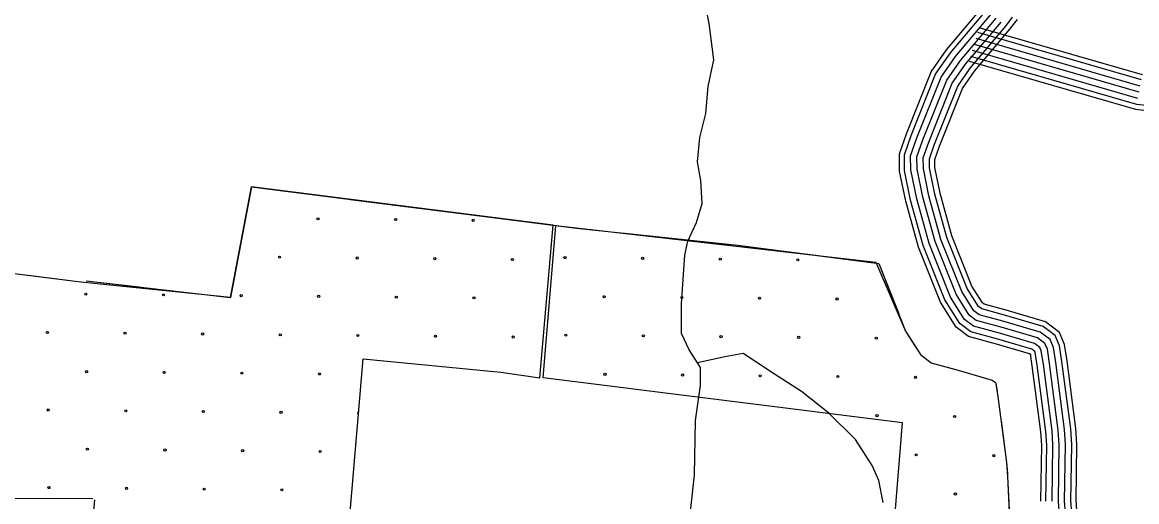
# Model space of a CAD drawing. Extents: x 1788175 to 1969470, y 584502 to 738744.
# Drawn here: x 1845842 to 1851363, y 697950 to 700327 of the extents above; entities that cross this region are included whole.
import ezdxf

# ---------------------------------------------------------------- set-up
doc = ezdxf.new("R2010")
doc.units = 0
for name, color, linetype in [('DESIGN - EROSION CONTROL - Devices', 7, 'Continuous'), ('DESIGN - SCRATCH - User 1', 7, 'Continuous'), ('DESIGN - TRANSPORTATION - Text', 7, 'Continuous'), ('SURVEY - CONTOURS - Index with Text', 7, 'Continuous'), ('SURVEY - DRAINAGE - Bridge Hydraulic Data - Points - Locators', 7, 'Continuous'), ('SURVEY - TRANSPORTATION - Roads', 7, 'Continuous'), ('SURVEY - VEGETATION - Features with Text', 7, 'Continuous')]:
    doc.layers.add(name, color=color, linetype=linetype)

msp = doc.modelspace()

# ---------------------------------------------------------------- linework, layer by layer
at = {"layer": 'DESIGN - EROSION CONTROL - Devices'}
for centre in [(1847306.6, 699352.8), (1847691.2, 699349.1), (1848075.7, 699345.4), (1847116.2, 699162.4), (1847500.8, 699158.7), (1847885.3, 699155), (1848269.9, 699151.2), (1848530.5, 699160.5), (1848915.1, 699156.8), (1849299.7, 699153.1), (1849684.2, 699149.3), (1846156.7, 698979.5), (1846541.2, 698975.8), (1846925.8, 698972), (1847310.4, 698968.3), (1847694.9, 698964.6), (1848079.5, 698960.8), (1848724.7, 698966.4), (1849109.2, 698962.7), (1849493.8, 698958.9), (1849878.3, 698955.2), (1845966.3, 698789.1), (1846350.8, 698785.4), (1846735.4, 698781.6), (1847119.9, 698777.9), (1847504.5, 698774.2), (1847889.1, 698770.4), (1848273.6, 698766.7), (1848534.3, 698776), (1848918.8, 698772.3), (1849303.4, 698768.5), (1849687.9, 698764.8), (1850072.5, 698761.1), (1846160.4, 698594.9), (1846545, 698591.2), (1846929.5, 698587.5), (1847314.1, 698583.7), (1848728.4, 698581.8), (1849113, 698578.1), (1849497.5, 698574.4), (1849882.1, 698570.6), (1850266.6, 698566.9), (1845970, 698404.5), (1846354.6, 698400.8), (1846739.1, 698397.1), (1847123.7, 698393.3), (1850076.2, 698376.5), (1850460.8, 698372.8), (1846164.2, 698210.4), (1846548.7, 698206.7), (1846933.3, 698202.9), (1847317.8, 698199.2), (1850270.4, 698182.4), (1850654.9, 698178.6), (1845973.8, 698020), (1846358.3, 698016.2), (1846742.9, 698012.5), (1847127.4, 698008.8), (1850464.5, 697988.2)]:
    msp.add_circle(centre, 5.28, dxfattribs=at)
msp.add_arc((1847508.2, 698389.6), 5.28, 88.6423, 261.5676, dxfattribs=at)
at = {"layer": 'DESIGN - SCRATCH - User 1'}
msp.add_line((1848485.6, 699319.9), (1850069.8, 699137.1), dxfattribs=at)
for points in [[(1848471.7, 699321.9), (1846976.6, 699510.7), (1846873.7, 698963.3), (1846132.2, 699038.1), (1845061.4, 699172.6), (1845022.1, 698741.2), (1845018.8, 698629.2), (1844991.5, 698523.9), (1844964.3, 698403.5), (1844930.7, 698250), (1844900.3, 698146.5), (1844875.2, 698087.2), (1844810.7, 697929.2), (1844666.6, 697615.9), (1844712.7, 697280.9), (1844760.2, 696990.9), (1844701.8, 696692.1), (1844628.2, 696281.2), (1843691.6, 696397), (1842653.7, 696536.1), (1842567.8, 696080.9), (1842498.6, 695764.4)], [(1849010.7, 695580.7), (1849257.7, 697387.5), (1847599.5, 697574.4), (1847448.7, 697599.5), (1847465.8, 697897.6), (1847531, 698658.8), (1848212.9, 698592.7), (1848406, 698564.8), (1848471.7, 699321.9)], [(1848903.9, 694909.9), (1848883.3, 694781.7), (1849738.6, 694685.3), (1850084.4, 695902.7), (1850053.4, 695958.2), (1850035.1, 696057.6), (1850019.7, 696245.5), (1850036.1, 696439.1), (1850036.1, 696439.1), (1850126.9, 696954), (1850187, 697200.1), (1850235.9, 697368.1), (1850253.2, 697399.7), (1850235.2, 697496.1), (1850235.2, 697496.1), (1850182.8, 697674), (1850166.9, 697892.9), (1850201.9, 698341.4), (1848422, 698564.5), (1848485.6, 699319.9)], [(1850069.8, 699137.1), (1850217.8, 698796.4), (1850291.2, 698679.2), (1850345, 698639.2), (1850478.9, 698602.5), (1850647.1, 698553.2), (1850662.9, 698541.2), (1850665.6, 698534.7), (1850675.3, 698472.2), (1850718.1, 698143.7), (1850722.7, 698075.9), (1850737, 697774.5)]]:
    msp.add_lwpolyline(points, dxfattribs=at)
at = {"layer": 'DESIGN - TRANSPORTATION - Text'}
for points in [[(1849172.9, 697555.6), (1849154.6, 697743.6), (1849153, 697901.8), (1849171.7, 698081.8), (1849177.7, 698352.1), (1849202.3, 698526), (1849201.7, 698616.1), (1849145, 698703), (1849108.1, 698783.6), (1849108.4, 698931.8), (1849116.2, 699051.9), (1849124, 699171.9), (1849139, 699241.8), (1849182.4, 699335.3), (1849209.8, 699429.1), (1849203.6, 699543.3), (1849186.9, 699635.7), (1849198.7, 699755.7), (1849228.5, 699875.4), (1849240.5, 700009.4), (1849268.5, 700141.2), (1849245.2, 700321.8), (1849192.2, 700585.7)], [(1850106.7, 697945.3), (1850085.8, 698054.9), (1850052.9, 698129.5), (1849968.8, 698258.8), (1849836.7, 698388.8), (1849702.2, 698496.9), (1849563.4, 698585), (1849412.8, 698685.2), (1849322.5, 698668.5), (1849187.4, 698637.9)], [(1846200.2, 697959.4), (1846176.4, 697699.3)]]:
    msp.add_lwpolyline(points, dxfattribs=at)
at = {"layer": 'SURVEY - CONTOURS - Index with Text'}
for points in [[(1850888, 697953), (1850892.2, 698230.3), (1850887.7, 698296.2), (1850845.1, 698623.5), (1850835.9, 698682.5), (1850837.2, 698679.5), (1850831.1, 698684.1), (1850667.9, 698732), (1850529.3, 698769.9), (1850467.5, 698815.9), (1850390.2, 698939.4), (1850281.4, 699212.9), (1850218.6, 699439.6), (1850188.4, 699588.9), (1850187, 699674.4), (1850222, 699774.5), (1850344.8, 700082.2), (1850420.3, 700190.9), (1850599, 700402.3)], [(1850912.7, 697952.7), (1850917, 698230.9), (1850912.3, 698298.6), (1850869.6, 698627), (1850859.9, 698689.2), (1850857.5, 698695.1), (1850842.4, 698706.5), (1850674.6, 698755.7), (1850540.3, 698792.5), (1850486, 698832.9), (1850412.3, 698950.6), (1850304.9, 699220.8), (1850242.6, 699445.3), (1850213.1, 699591.6), (1850211.7, 699670.4), (1850245.1, 699765.9), (1850366.7, 700070.4), (1850439.9, 700175.8), (1850618.2, 700386.8)], [(1850943.7, 697952.2), (1850948, 698231.7), (1850943.2, 698301.7), (1850900.3, 698631.4), (1850890, 698697.6), (1850883, 698714.6), (1850856.6, 698734.7), (1850683.1, 698785.6), (1850554.1, 698820.8), (1850509.2, 698854.3), (1850440.1, 698964.7), (1850334.3, 699230.7), (1850272.8, 699452.5), (1850244, 699595), (1850242.8, 699665.4), (1850274.2, 699755), (1850394.2, 700055.6), (1850464.6, 700156.9), (1850642.3, 700367.3)], [(1850974.7, 697951.7), (1850979, 698232.6), (1850974.1, 698304.7), (1850931, 698635.8), (1850920, 698706), (1850908.4, 698734.2), (1850870.9, 698762.8), (1850691.5, 698815.4), (1850568, 698849.2), (1850532.3, 698875.7), (1850467.8, 698978.8), (1850363.7, 699240.6), (1850302.9, 699459.7), (1850275, 699598.3), (1850273.9, 699660.4), (1850303.2, 699744.1), (1850421.7, 700040.8), (1850489.2, 700138), (1850666.4, 700347.8)], [(1851036.7, 697950.8), (1851041, 698234.2), (1851035.8, 698310.8), (1850992.4, 698644.6), (1850980.2, 698722.8), (1850959.4, 698773.4), (1850899.3, 698819.1), (1850708.4, 698875), (1850595.6, 698905.9), (1850578.7, 698918.5), (1850523.4, 699006.9), (1850422.6, 699260.4), (1850363.3, 699474.2), (1850336.9, 699605), (1850336.1, 699650.4), (1850361.3, 699722.4), (1850476.7, 700011.3), (1850538.4, 700100.3), (1850714.7, 700308.8), (1850748.1, 700352.1)], [(1851062.4, 697950.4), (1851066.7, 698234.9), (1851061.4, 698313.4), (1851017.8, 698648.2), (1851005.1, 698729.8), (1850980.5, 698789.6), (1850911.1, 698842.4), (1850715.5, 698899.8), (1850607.1, 698929.4), (1850598, 698936.2), (1850546.4, 699018.6), (1850447, 699268.6), (1850388.3, 699480.2), (1850362.6, 699607.8), (1850361.9, 699646.3), (1850385.4, 699713.4), (1850499.4, 699999), (1850558.9, 700084.6), (1850734.7, 700292.7), (1850771.8, 700340.8)], [(1851005.7, 697951.2), (1851010, 698233.4), (1851004.9, 698307.8), (1850961.7, 698640.2), (1850950.1, 698714.4), (1850933.9, 698753.8), (1850885.1, 698790.9), (1850700, 698845.2), (1850581.8, 698877.5), (1850555.5, 698897.1), (1850495.6, 698992.8), (1850393.1, 699250.5), (1850333.1, 699467), (1850305.9, 699601.7), (1850305, 699655.4), (1850332.2, 699733.2), (1850449.2, 700026.1), (1850513.8, 700119.1), (1850690.5, 700328.3)], [(1850492.7, 694266), (1850551.8, 694488.7), (1850720.7, 695117.8), (1850867.6, 695633.3), (1850921.4, 695822.4), (1850938.1, 695898.9), (1850941.7, 695959.8), (1850923.6, 696047.6), (1850900.6, 696172.5), (1850894.7, 696244.4), (1850901.7, 696326.4), (1850980.8, 696774.7), (1851029.6, 696974.8), (1851046.4, 697032.7), (1851087, 697106.8), (1851111.2, 697177.4), (1851131, 697276.5), (1851120.8, 697526.2), (1851093.9, 697686.2), (1851064, 697768.3), (1851045.7, 697830.5), (1851036.6, 697956.2)], [(1850517.6, 694259.4), (1850576.7, 694482.1), (1850745.5, 695111), (1850892.3, 695626.3), (1850946.4, 695816.2), (1850963.6, 695895.3), (1850967.6, 695961.7), (1850948.9, 696052.5), (1850926.2, 696175.8), (1850920.5, 696244.4), (1850927.2, 696323.1), (1851006, 696769.4), (1851054.4, 696968.1), (1851070.3, 697022.8), (1851110.6, 697096.4), (1851136, 697170.7), (1851156.8, 697274.5), (1851146.4, 697528.9), (1851118.8, 697692.8), (1851088.5, 697776.4), (1851071.2, 697835.1), (1851062.2, 697958.1)], [(1850432.8, 694282), (1850491.9, 694504.7), (1850661, 695134.4), (1850808, 695650.3), (1850861.2, 695837.6), (1850876.5, 695907.4), (1850879.3, 695955.4), (1850862.8, 696035.7), (1850839.1, 696164.3), (1850832.5, 696244.5), (1850840.1, 696334.4), (1850920.1, 696787.5), (1850969.6, 696990.8), (1850988.8, 697056.5), (1851030.1, 697131.9), (1851051.2, 697193.6), (1851068.7, 697281.4), (1851059, 697519.8), (1851033.7, 697670.4), (1851005.1, 697749), (1850984.4, 697819.4), (1850974.7, 697951.7)], [(1850432.8, 694282), (1850491.9, 694504.7), (1850661, 695134.4), (1850808, 695650.3), (1850861.2, 695837.6), (1850876.5, 695907.4), (1850879.3, 695955.4), (1850862.8, 696035.7), (1850839.1, 696164.3), (1850832.5, 696244.5), (1850840.1, 696334.4), (1850920.1, 696787.5), (1850969.6, 696990.8), (1850988.8, 697056.5), (1851030.1, 697131.9), (1851051.2, 697193.6), (1851068.7, 697281.4), (1851059, 697519.8), (1851033.7, 697670.4), (1851005.1, 697749), (1850984.4, 697819.4), (1850974.7, 697951.7)], [(1850462.7, 694274), (1850521.9, 694496.7), (1850690.8, 695126.1), (1850837.8, 695641.8), (1850891.3, 695830), (1850907.3, 695903.1), (1850910.5, 695957.6), (1850893.2, 696041.7), (1850869.9, 696168.4), (1850863.6, 696244.4), (1850870.9, 696330.4), (1850950.4, 696781.1), (1850999.6, 696982.8), (1851017.6, 697044.6), (1851058.6, 697119.3), (1851081.2, 697185.5), (1851099.8, 697278.9), (1851089.9, 697523), (1851063.8, 697678.3), (1851034.6, 697758.6), (1851015, 697825), (1851005.7, 697954)]]:
    msp.add_lwpolyline(points, dxfattribs=at)
at = {"layer": 'SURVEY - DRAINAGE - Bridge Hydraulic Data - Points - Locators'}
msp.add_line((1846190.5, 697964.1), (1845090.5, 697968.3), dxfattribs=at)
at = {"layer": 'SURVEY - TRANSPORTATION - Roads'}
for points in [[(1850574.3, 700278.1), (1851384.7, 700043.3)], [(1850581.1, 700301.8), (1851389.4, 700067.7)], [(1850557, 700218.5), (1851372.8, 699982.2)], [(1850557, 700218.5), (1851372.8, 699982.2)], [(1850565.6, 700248.3), (1851378.7, 700012.8)], [(1850548.4, 700188.7), (1851366.8, 699951.7)], [(1850532.6, 700134.3), (1851356, 699895.8), (1851426.7, 699888.5)], [(1850539.8, 700159), (1851360.9, 699921.1), (1851427.6, 699914.3)]]:
    msp.add_lwpolyline(points, dxfattribs=at)
at = {"layer": 'SURVEY - VEGETATION - Features with Text'}
for points in [[(1846158.2, 699045.2), (1846873.7, 698963.3), (1846976.6, 699510.7), (1848586.9, 699307), (1849386.5, 699222.6), (1850084.6, 699131.4)], [(1846942.4, 699328.7), (1846976.6, 699510.7), (1847054.7, 699500.8)], [(1847054.7, 699500.8), (1847316.7, 699467.7)], [(1847465.5, 699448.8), (1847727.4, 699415.7)], [(1847727.4, 699415.7), (1847989.3, 699382.6)], [(1848138.1, 699363.7), (1848400, 699330.6)], [(1848400, 699330.6), (1848586.9, 699307), (1848662.1, 699299)], [(1848811.3, 699283.3), (1849073.8, 699255.6)], [(1849073.8, 699255.6), (1849336.4, 699227.9)], [(1846132.2, 699038.1), (1845061.4, 699172.6), (1845022.1, 698741.2), (1845018.8, 698629.2), (1844991.5, 698523.9), (1844964.3, 698403.5), (1844930.7, 698250), (1844900.3, 698146.5), (1844875.2, 698087.2), (1844810.7, 697929.2), (1844666.6, 697615.9), (1844712.7, 697280.9), (1844760.2, 696990.9), (1844701.8, 696692.1), (1844628.2, 696281.2), (1843691.6, 696397), (1842653.7, 696536.1), (1842567.8, 696080.9), (1842512.3, 695792.1)], [(1846831.8, 698968.1), (1846873.7, 698963.3), (1846914.7, 699181.3)], [(1849485.2, 699209.7), (1849747, 699175.5)], [(1849747, 699175.5), (1850008.8, 699141.3)], [(1850084.6, 699131.4), (1850217.8, 698796.4), (1850291.2, 698679.2), (1850345, 698639.2), (1850478.9, 698602.5), (1850647.1, 698553.2), (1850662.9, 698541.2), (1850665.6, 698534.7), (1850675.3, 698472.2), (1850718.1, 698143.7), (1850722.7, 698075.9), (1850737, 697774.5)], [(1850084.6, 699131.4), (1850182.2, 698886.1)], [(1846132.2, 699038.1), (1845870.3, 699071)], [(1846158.2, 699045.2), (1846420.5, 699015.2)], [(1846569.5, 698998.1), (1846831.8, 698968.1)], [(1850246.2, 698751.1), (1850291.2, 698679.2), (1850345, 698639.2), (1850453.2, 698609.6)], [(1850453.2, 698609.6), (1850478.9, 698602.5), (1850647.1, 698553.2), (1850662.9, 698541.2), (1850665.6, 698534.7), (1850671, 698499.9)], [(1850691, 698351.3), (1850718.1, 698143.7), (1850721.8, 698089.2)], [(1850721.8, 698089.2), (1850722.7, 698075.9), (1850734.6, 697825.5)]]:
    msp.add_lwpolyline(points, dxfattribs=at)

doc.saveas('drawing.dxf')
